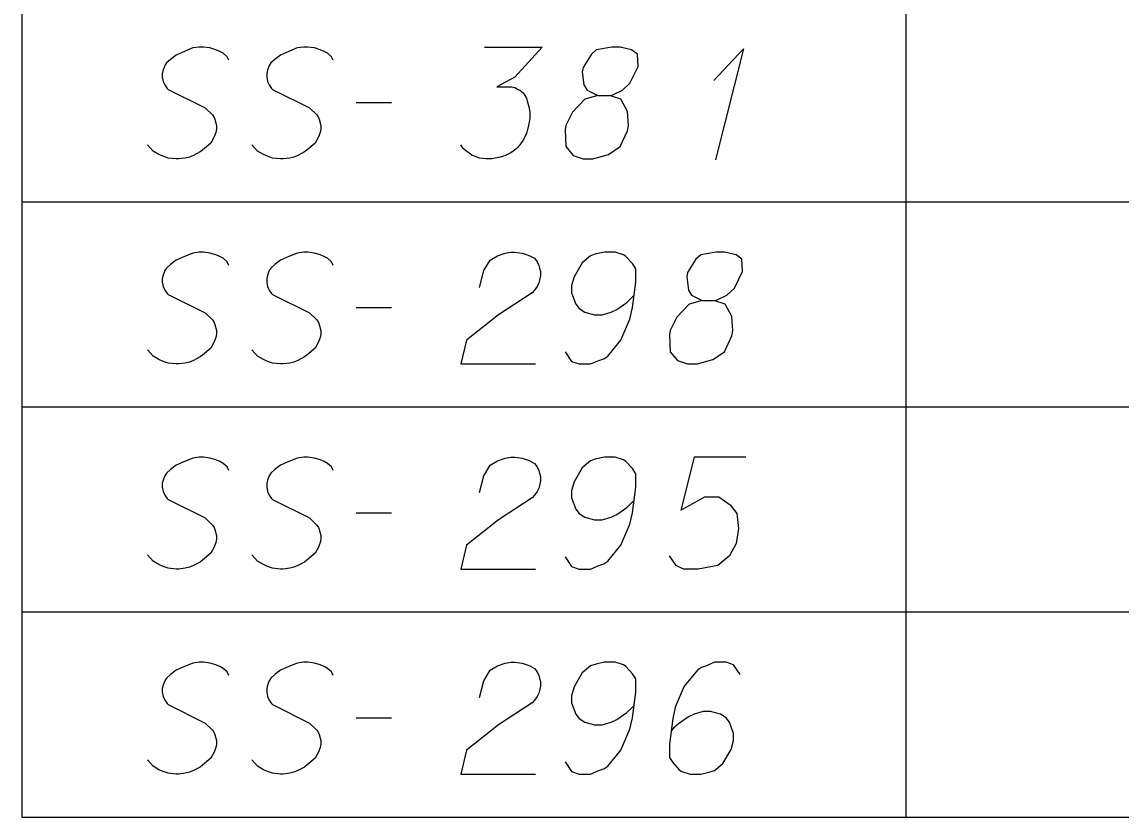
# Model space of a CAD drawing. Extents: x 2074207 to 2076812, y 516372 to 523312.
# Drawn here: x 2076260.61 to 2076307.78, y 517064.46 to 517098.58 of the extents above; entities that cross this region are included whole.
import ezdxf

# ---------------------------------------------------------------- set-up
doc = ezdxf.new("R2010")
doc.units = 0
for name, color, linetype in [('Prop DirtTable_ Soil Test Results - Outline (Major)', 7, 'Continuous'), ('Prop DirtTable_ Soil Test Results - Outline (Minor)', 7, 'Continuous'), ('Prop DirtTable_ Soil Test Results - Tx (Sample Data)', 7, 'Continuous')]:
    doc.layers.add(name, color=color, linetype=linetype)

msp = doc.modelspace()

# ---------------------------------------------------------------- linework, layer by layer
at = {"layer": 'Prop DirtTable_ Soil Test Results - Outline (Major)'}
for p, q in [((2076260.609, 517099.655), (2076260.609, 517090.855)), ((2076260.609, 517090.855), (2076260.609, 517082.055)), ((2076260.609, 517082.055), (2076260.609, 517073.255)), ((2076260.609, 517073.255), (2076260.609, 517064.455)), ((2076260.609, 517064.455), (2076811.903, 517064.455))]:
    msp.add_line(p, q, dxfattribs=at)
at = {"layer": 'Prop DirtTable_ Soil Test Results - Outline (Minor)'}
for p, q in [((2076298.546, 517099.655), (2076298.546, 517090.855)), ((2076260.609, 517090.855), (2076811.903, 517090.855)), ((2076260.609, 517090.855), (2076811.903, 517090.855)), ((2076298.546, 517090.855), (2076298.546, 517082.055)), ((2076260.609, 517082.055), (2076811.903, 517082.055)), ((2076260.609, 517082.055), (2076811.903, 517082.055)), ((2076298.546, 517082.055), (2076298.546, 517073.255)), ((2076260.609, 517073.255), (2076811.903, 517073.255)), ((2076260.609, 517073.255), (2076811.903, 517073.255)), ((2076298.546, 517073.255), (2076298.546, 517064.455)), ((2076260.609, 517064.455), (2076811.903, 517064.455))]:
    msp.add_line(p, q, dxfattribs=at)
at = {"layer": 'Prop DirtTable_ Soil Test Results - Tx (Sample Data)'}
for points in [[(2076269.488, 517096.931), (2076269.417, 517097.082), (2076269.241, 517097.233), (2076269.1, 517097.309), (2076268.923, 517097.385), (2076268.677, 517097.46), (2076268.394, 517097.498), (2076268.218, 517097.498), (2076267.936, 517097.46), (2076267.477, 517097.271), (2076267.23, 517097.158), (2076266.983, 517096.969), (2076266.807, 517096.818), (2076266.736, 517096.704), (2076266.666, 517096.515), (2076266.631, 517096.364), (2076266.631, 517096.213), (2076266.666, 517096.024), (2076266.736, 517095.873), (2076266.842, 517095.722), (2076266.878, 517095.684), (2076268.465, 517094.89), (2076268.782, 517094.588), (2076268.853, 517094.474), (2076268.888, 517094.399), (2076268.959, 517094.134), (2076268.959, 517093.983), (2076268.923, 517093.832), (2076268.853, 517093.643), (2076268.712, 517093.378), (2076268.359, 517093.076), (2076268.253, 517093), (2076267.971, 517092.849), (2076267.795, 517092.774), (2076267.618, 517092.736), (2076267.336, 517092.698), (2076267.23, 517092.698), (2076266.878, 517092.736), (2076266.666, 517092.811), (2076266.489, 517092.887), (2076266.243, 517093.038), (2076265.996, 517093.303)], [(2076273.968, 517096.931), (2076273.897, 517097.082), (2076273.721, 517097.233), (2076273.58, 517097.309), (2076273.403, 517097.385), (2076273.157, 517097.46), (2076272.874, 517097.498), (2076272.698, 517097.498), (2076272.416, 517097.46), (2076271.957, 517097.271), (2076271.71, 517097.158), (2076271.463, 517096.969), (2076271.287, 517096.818), (2076271.216, 517096.704), (2076271.146, 517096.515), (2076271.111, 517096.364), (2076271.111, 517096.213), (2076271.146, 517096.024), (2076271.216, 517095.873), (2076271.322, 517095.722), (2076271.358, 517095.684), (2076272.945, 517094.89), (2076273.262, 517094.588), (2076273.333, 517094.474), (2076273.368, 517094.399), (2076273.439, 517094.134), (2076273.439, 517093.983), (2076273.403, 517093.832), (2076273.333, 517093.643), (2076273.192, 517093.378), (2076272.839, 517093.076), (2076272.733, 517093), (2076272.451, 517092.849), (2076272.275, 517092.774), (2076272.098, 517092.736), (2076271.816, 517092.698), (2076271.71, 517092.698), (2076271.358, 517092.736), (2076271.146, 517092.811), (2076270.969, 517092.887), (2076270.723, 517093.038), (2076270.476, 517093.303)], [(2076280.459, 517097.498), (2076282.928, 517097.498), (2076281.764, 517096.213), (2076280.988, 517095.797), (2076281.623, 517095.797), (2076281.764, 517095.759), (2076281.834, 517095.722), (2076281.905, 517095.684), (2076281.975, 517095.646), (2076282.117, 517095.533), (2076282.187, 517095.419), (2076282.258, 517095.306), (2076282.293, 517095.192), (2076282.363, 517094.928), (2076282.399, 517094.701), (2076282.399, 517094.588), (2076282.399, 517094.437), (2076282.363, 517094.21), (2076282.328, 517094.059), (2076282.293, 517093.907), (2076282.258, 517093.794), (2076282.222, 517093.718), (2076282.187, 517093.643), (2076282.152, 517093.567), (2076282.081, 517093.454), (2076281.975, 517093.303), (2076281.87, 517093.189), (2076281.799, 517093.114), (2076281.693, 517093.038), (2076281.587, 517092.963), (2076281.446, 517092.887), (2076281.376, 517092.849), (2076281.129, 517092.774), (2076280.917, 517092.736), (2076280.776, 517092.698), (2076280.529, 517092.698), (2076280.247, 517092.736), (2076280.141, 517092.774), (2076280.035, 517092.811), (2076279.929, 517092.849), (2076279.824, 517092.925), (2076279.718, 517093), (2076279.541, 517093.152), (2076279.436, 517093.303)], [(2076285.327, 517095.419), (2076285.82, 517095.419), (2076285.962, 517095.457), (2076286.385, 517095.646), (2076286.702, 517095.948), (2076287.055, 517096.667), (2076287.02, 517097.196), (2076286.773, 517097.385), (2076286.279, 517097.498), (2076285.926, 517097.498), (2076285.256, 517097.385), (2076285.044, 517097.196), (2076284.692, 517096.629), (2076284.656, 517096.44), (2076284.727, 517095.873), (2076284.868, 517095.646), (2076285.327, 517095.419), (2076284.762, 517095.268), (2076284.233, 517094.701), (2076283.951, 517094.134), (2076283.916, 517093.945), (2076283.951, 517093.227), (2076284.268, 517092.849), (2076284.692, 517092.698), (2076285.115, 517092.698), (2076285.785, 517092.887), (2076286.279, 517093.227), (2076286.597, 517093.907), (2076286.632, 517094.134), (2076286.597, 517094.739), (2076286.314, 517095.268), (2076285.82, 517095.419)], [(2076290.3, 517096.062), (2076291.57, 517097.422), (2076290.371, 517092.66)], [(2076274.956, 517095.117), (2076276.472, 517095.117)], [(2076269.488, 517088.131), (2076269.417, 517088.282), (2076269.241, 517088.433), (2076269.1, 517088.509), (2076268.923, 517088.585), (2076268.677, 517088.66), (2076268.394, 517088.698), (2076268.218, 517088.698), (2076267.936, 517088.66), (2076267.477, 517088.471), (2076267.23, 517088.358), (2076266.983, 517088.169), (2076266.807, 517088.018), (2076266.736, 517087.904), (2076266.666, 517087.715), (2076266.631, 517087.564), (2076266.631, 517087.413), (2076266.666, 517087.224), (2076266.736, 517087.073), (2076266.842, 517086.922), (2076266.878, 517086.884), (2076268.465, 517086.09), (2076268.782, 517085.788), (2076268.853, 517085.674), (2076268.888, 517085.599), (2076268.959, 517085.334), (2076268.959, 517085.183), (2076268.923, 517085.032), (2076268.853, 517084.843), (2076268.712, 517084.578), (2076268.359, 517084.276), (2076268.253, 517084.2), (2076267.971, 517084.049), (2076267.795, 517083.974), (2076267.618, 517083.936), (2076267.336, 517083.898), (2076267.23, 517083.898), (2076266.878, 517083.936), (2076266.666, 517084.011), (2076266.489, 517084.087), (2076266.243, 517084.238), (2076265.996, 517084.503)], [(2076273.968, 517088.131), (2076273.897, 517088.282), (2076273.721, 517088.433), (2076273.58, 517088.509), (2076273.403, 517088.585), (2076273.157, 517088.66), (2076272.874, 517088.698), (2076272.698, 517088.698), (2076272.416, 517088.66), (2076271.957, 517088.471), (2076271.71, 517088.358), (2076271.463, 517088.169), (2076271.287, 517088.018), (2076271.216, 517087.904), (2076271.146, 517087.715), (2076271.111, 517087.564), (2076271.111, 517087.413), (2076271.146, 517087.224), (2076271.216, 517087.073), (2076271.322, 517086.922), (2076271.358, 517086.884), (2076272.945, 517086.09), (2076273.262, 517085.788), (2076273.333, 517085.674), (2076273.368, 517085.599), (2076273.439, 517085.334), (2076273.439, 517085.183), (2076273.403, 517085.032), (2076273.333, 517084.843), (2076273.192, 517084.578), (2076272.839, 517084.276), (2076272.733, 517084.2), (2076272.451, 517084.049), (2076272.275, 517083.974), (2076272.098, 517083.936), (2076271.816, 517083.898), (2076271.71, 517083.898), (2076271.358, 517083.936), (2076271.146, 517084.011), (2076270.969, 517084.087), (2076270.723, 517084.238), (2076270.476, 517084.503)], [(2076280.247, 517087.186), (2076280.423, 517087.904), (2076280.706, 517088.358), (2076281.023, 517088.547), (2076281.34, 517088.66), (2076281.587, 517088.698), (2076281.764, 517088.698), (2076282.081, 517088.66), (2076282.293, 517088.585), (2076282.399, 517088.547), (2076282.61, 517088.433), (2076282.716, 517088.282), (2076282.787, 517088.131), (2076282.822, 517088.018), (2076282.857, 517087.867), (2076282.857, 517087.678), (2076282.822, 517087.489), (2076282.787, 517087.375), (2076282.716, 517087.224), (2076282.61, 517087.073), (2076282.505, 517086.959), (2076281.058, 517086.015), (2076279.683, 517084.918), (2076279.436, 517083.898), (2076282.646, 517083.898)], [(2076283.916, 517084.427), (2076284.198, 517084.011), (2076284.515, 517083.898), (2076285.009, 517083.898), (2076285.362, 517084.049), (2076285.574, 517084.125), (2076285.75, 517084.238), (2076286.314, 517084.918), (2076286.702, 517085.826), (2076286.808, 517086.317), (2076286.949, 517087.413), (2076286.949, 517087.98), (2076286.808, 517088.207), (2076286.526, 517088.509), (2076286.42, 517088.585), (2076286.067, 517088.698), (2076285.609, 517088.698), (2076285.256, 517088.622), (2076285.009, 517088.547), (2076284.656, 517088.244), (2076284.304, 517087.64), (2076284.198, 517087.262), (2076284.198, 517086.959), (2076284.374, 517086.468), (2076284.515, 517086.279), (2076284.762, 517086.128), (2076285.186, 517086.015), (2076285.503, 517086.015), (2076285.891, 517086.128), (2076286.138, 517086.241), (2076286.561, 517086.544), (2076286.773, 517086.733), (2076286.879, 517086.846)], [(2076289.807, 517086.619), (2076290.3, 517086.619), (2076290.442, 517086.657), (2076290.865, 517086.846), (2076291.182, 517087.148), (2076291.535, 517087.867), (2076291.5, 517088.396), (2076291.253, 517088.585), (2076290.759, 517088.698), (2076290.406, 517088.698), (2076289.736, 517088.585), (2076289.524, 517088.396), (2076289.172, 517087.829), (2076289.136, 517087.64), (2076289.207, 517087.073), (2076289.348, 517086.846), (2076289.807, 517086.619), (2076289.242, 517086.468), (2076288.713, 517085.901), (2076288.431, 517085.334), (2076288.396, 517085.145), (2076288.431, 517084.427), (2076288.748, 517084.049), (2076289.172, 517083.898), (2076289.595, 517083.898), (2076290.265, 517084.087), (2076290.759, 517084.427), (2076291.077, 517085.107), (2076291.112, 517085.334), (2076291.077, 517085.939), (2076290.794, 517086.468), (2076290.3, 517086.619)], [(2076274.956, 517086.317), (2076276.472, 517086.317)], [(2076269.488, 517079.331), (2076269.417, 517079.482), (2076269.241, 517079.633), (2076269.1, 517079.709), (2076268.923, 517079.785), (2076268.677, 517079.86), (2076268.394, 517079.898), (2076268.218, 517079.898), (2076267.936, 517079.86), (2076267.477, 517079.671), (2076267.23, 517079.558), (2076266.983, 517079.369), (2076266.807, 517079.218), (2076266.736, 517079.104), (2076266.666, 517078.915), (2076266.631, 517078.764), (2076266.631, 517078.613), (2076266.666, 517078.424), (2076266.736, 517078.273), (2076266.842, 517078.122), (2076266.878, 517078.084), (2076268.465, 517077.29), (2076268.782, 517076.988), (2076268.853, 517076.874), (2076268.888, 517076.799), (2076268.959, 517076.534), (2076268.959, 517076.383), (2076268.923, 517076.232), (2076268.853, 517076.043), (2076268.712, 517075.778), (2076268.359, 517075.476), (2076268.253, 517075.4), (2076267.971, 517075.249), (2076267.795, 517075.174), (2076267.618, 517075.136), (2076267.336, 517075.098), (2076267.23, 517075.098), (2076266.878, 517075.136), (2076266.666, 517075.211), (2076266.489, 517075.287), (2076266.243, 517075.438), (2076265.996, 517075.703)], [(2076273.968, 517079.331), (2076273.897, 517079.482), (2076273.721, 517079.633), (2076273.58, 517079.709), (2076273.403, 517079.785), (2076273.157, 517079.86), (2076272.874, 517079.898), (2076272.698, 517079.898), (2076272.416, 517079.86), (2076271.957, 517079.671), (2076271.71, 517079.558), (2076271.463, 517079.369), (2076271.287, 517079.218), (2076271.216, 517079.104), (2076271.146, 517078.915), (2076271.111, 517078.764), (2076271.111, 517078.613), (2076271.146, 517078.424), (2076271.216, 517078.273), (2076271.322, 517078.122), (2076271.358, 517078.084), (2076272.945, 517077.29), (2076273.262, 517076.988), (2076273.333, 517076.874), (2076273.368, 517076.799), (2076273.439, 517076.534), (2076273.439, 517076.383), (2076273.403, 517076.232), (2076273.333, 517076.043), (2076273.192, 517075.778), (2076272.839, 517075.476), (2076272.733, 517075.4), (2076272.451, 517075.249), (2076272.275, 517075.174), (2076272.098, 517075.136), (2076271.816, 517075.098), (2076271.71, 517075.098), (2076271.358, 517075.136), (2076271.146, 517075.211), (2076270.969, 517075.287), (2076270.723, 517075.438), (2076270.476, 517075.703)], [(2076280.247, 517078.386), (2076280.423, 517079.104), (2076280.706, 517079.558), (2076281.023, 517079.747), (2076281.34, 517079.86), (2076281.587, 517079.898), (2076281.764, 517079.898), (2076282.081, 517079.86), (2076282.293, 517079.785), (2076282.399, 517079.747), (2076282.61, 517079.633), (2076282.716, 517079.482), (2076282.787, 517079.331), (2076282.822, 517079.218), (2076282.857, 517079.067), (2076282.857, 517078.878), (2076282.822, 517078.689), (2076282.787, 517078.575), (2076282.716, 517078.424), (2076282.61, 517078.273), (2076282.505, 517078.159), (2076281.058, 517077.215), (2076279.683, 517076.118), (2076279.436, 517075.098), (2076282.646, 517075.098)], [(2076283.916, 517075.627), (2076284.198, 517075.211), (2076284.515, 517075.098), (2076285.009, 517075.098), (2076285.362, 517075.249), (2076285.574, 517075.325), (2076285.75, 517075.438), (2076286.314, 517076.118), (2076286.702, 517077.026), (2076286.808, 517077.517), (2076286.949, 517078.613), (2076286.949, 517079.18), (2076286.808, 517079.407), (2076286.526, 517079.709), (2076286.42, 517079.785), (2076286.067, 517079.898), (2076285.609, 517079.898), (2076285.256, 517079.822), (2076285.009, 517079.747), (2076284.656, 517079.444), (2076284.304, 517078.84), (2076284.198, 517078.462), (2076284.198, 517078.159), (2076284.374, 517077.668), (2076284.515, 517077.479), (2076284.762, 517077.328), (2076285.186, 517077.215), (2076285.503, 517077.215), (2076285.891, 517077.328), (2076286.138, 517077.441), (2076286.561, 517077.744), (2076286.773, 517077.933), (2076286.879, 517078.046)], [(2076291.676, 517079.898), (2076289.454, 517079.898), (2076288.889, 517077.63), (2076289.912, 517078.197), (2076290.512, 517078.197), (2076291.006, 517077.857), (2076291.288, 517077.479), (2076291.359, 517076.837), (2076291.253, 517076.194), (2076290.971, 517075.665), (2076290.477, 517075.249), (2076289.63, 517075.098), (2076288.995, 517075.098), (2076288.678, 517075.249), (2076288.396, 517075.665)], [(2076274.956, 517077.517), (2076276.472, 517077.517)], [(2076269.488, 517070.531), (2076269.417, 517070.682), (2076269.241, 517070.833), (2076269.1, 517070.909), (2076268.923, 517070.985), (2076268.677, 517071.06), (2076268.394, 517071.098), (2076268.218, 517071.098), (2076267.936, 517071.06), (2076267.477, 517070.871), (2076267.23, 517070.758), (2076266.983, 517070.569), (2076266.807, 517070.418), (2076266.736, 517070.304), (2076266.666, 517070.115), (2076266.631, 517069.964), (2076266.631, 517069.813), (2076266.666, 517069.624), (2076266.736, 517069.473), (2076266.842, 517069.322), (2076266.878, 517069.284), (2076268.465, 517068.49), (2076268.782, 517068.188), (2076268.853, 517068.074), (2076268.888, 517067.999), (2076268.959, 517067.734), (2076268.959, 517067.583), (2076268.923, 517067.432), (2076268.853, 517067.243), (2076268.712, 517066.978), (2076268.359, 517066.676), (2076268.253, 517066.6), (2076267.971, 517066.449), (2076267.795, 517066.374), (2076267.618, 517066.336), (2076267.336, 517066.298), (2076267.23, 517066.298), (2076266.878, 517066.336), (2076266.666, 517066.411), (2076266.489, 517066.487), (2076266.243, 517066.638), (2076265.996, 517066.903)], [(2076273.968, 517070.531), (2076273.897, 517070.682), (2076273.721, 517070.833), (2076273.58, 517070.909), (2076273.403, 517070.985), (2076273.157, 517071.06), (2076272.874, 517071.098), (2076272.698, 517071.098), (2076272.416, 517071.06), (2076271.957, 517070.871), (2076271.71, 517070.758), (2076271.463, 517070.569), (2076271.287, 517070.418), (2076271.216, 517070.304), (2076271.146, 517070.115), (2076271.111, 517069.964), (2076271.111, 517069.813), (2076271.146, 517069.624), (2076271.216, 517069.473), (2076271.322, 517069.322), (2076271.358, 517069.284), (2076272.945, 517068.49), (2076273.262, 517068.188), (2076273.333, 517068.074), (2076273.368, 517067.999), (2076273.439, 517067.734), (2076273.439, 517067.583), (2076273.403, 517067.432), (2076273.333, 517067.243), (2076273.192, 517066.978), (2076272.839, 517066.676), (2076272.733, 517066.6), (2076272.451, 517066.449), (2076272.275, 517066.374), (2076272.098, 517066.336), (2076271.816, 517066.298), (2076271.71, 517066.298), (2076271.358, 517066.336), (2076271.146, 517066.411), (2076270.969, 517066.487), (2076270.723, 517066.638), (2076270.476, 517066.903)], [(2076280.247, 517069.586), (2076280.423, 517070.304), (2076280.706, 517070.758), (2076281.023, 517070.947), (2076281.34, 517071.06), (2076281.587, 517071.098), (2076281.764, 517071.098), (2076282.081, 517071.06), (2076282.293, 517070.985), (2076282.399, 517070.947), (2076282.61, 517070.833), (2076282.716, 517070.682), (2076282.787, 517070.531), (2076282.822, 517070.418), (2076282.857, 517070.267), (2076282.857, 517070.078), (2076282.822, 517069.889), (2076282.787, 517069.775), (2076282.716, 517069.624), (2076282.61, 517069.473), (2076282.505, 517069.359), (2076281.058, 517068.415), (2076279.683, 517067.318), (2076279.436, 517066.298), (2076282.646, 517066.298)], [(2076283.916, 517066.827), (2076284.198, 517066.411), (2076284.515, 517066.298), (2076285.009, 517066.298), (2076285.362, 517066.449), (2076285.574, 517066.525), (2076285.75, 517066.638), (2076286.314, 517067.318), (2076286.702, 517068.226), (2076286.808, 517068.717), (2076286.949, 517069.813), (2076286.949, 517070.38), (2076286.808, 517070.607), (2076286.526, 517070.909), (2076286.42, 517070.985), (2076286.067, 517071.098), (2076285.609, 517071.098), (2076285.256, 517071.022), (2076285.009, 517070.947), (2076284.656, 517070.644), (2076284.304, 517070.04), (2076284.198, 517069.662), (2076284.198, 517069.359), (2076284.374, 517068.868), (2076284.515, 517068.679), (2076284.762, 517068.528), (2076285.186, 517068.415), (2076285.503, 517068.415), (2076285.891, 517068.528), (2076286.138, 517068.641), (2076286.561, 517068.944), (2076286.773, 517069.133), (2076286.879, 517069.246)], [(2076291.429, 517070.569), (2076291.147, 517070.985), (2076290.83, 517071.098), (2076290.336, 517071.098), (2076289.983, 517070.947), (2076289.771, 517070.871), (2076289.595, 517070.758), (2076289.031, 517070.078), (2076288.643, 517069.17), (2076288.537, 517068.679), (2076288.396, 517067.583), (2076288.396, 517067.016), (2076288.537, 517066.789), (2076288.819, 517066.487), (2076288.925, 517066.411), (2076289.278, 517066.298), (2076289.736, 517066.298), (2076290.089, 517066.374), (2076290.336, 517066.449), (2076290.689, 517066.752), (2076291.041, 517067.356), (2076291.147, 517067.734), (2076291.147, 517068.037), (2076290.971, 517068.528), (2076290.83, 517068.717), (2076290.583, 517068.868), (2076290.159, 517068.981), (2076289.842, 517068.981), (2076289.454, 517068.868), (2076289.207, 517068.755), (2076288.784, 517068.452), (2076288.572, 517068.263), (2076288.466, 517068.15)], [(2076274.956, 517068.717), (2076276.472, 517068.717)]]:
    msp.add_lwpolyline(points, dxfattribs=at)

doc.saveas('drawing.dxf')
